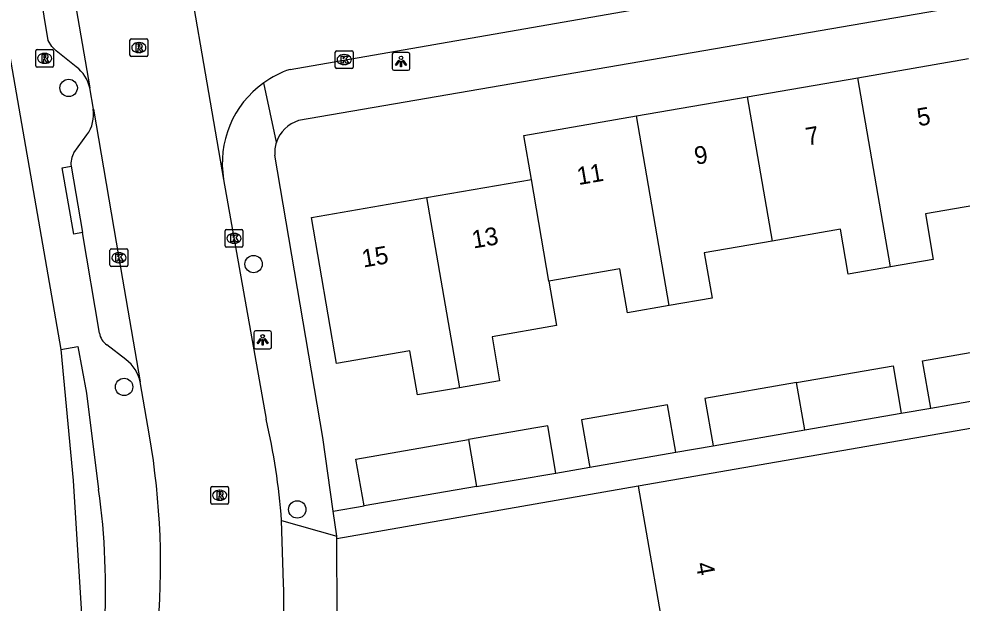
# Model space of a CAD drawing. Extents: x 162880 to 165536, y 384011 to 385179.
# Drawn here: x 163874 to 163927.1, y 384589.2 to 384622 of the extents above; entities that cross this region are included whole.
import ezdxf

# ---------------------------------------------------------------- set-up
doc = ezdxf.new("R2010")
doc.units = 0
for name, color, linetype in [('IMGEO_Boom', 7, 'Continuous'), ('IMGEO_Groenvoorziening', 7, 'Continuous'), ('IMGEO_Kolk', 7, 'Continuous'), ('IMGEO_Lichtpunt', 7, 'Continuous'), ('IMGEO_Pand', 7, 'Continuous'), ('IMGEO_Pand_nummerreeks', 7, 'Continuous'), ('IMGEO_Rijbaan_lokaal_gesloten', 7, 'Continuous'), ('IMGEO_Rijbaan_lokaal_open', 7, 'Continuous'), ('IMGEO_Rioolput', 7, 'Continuous'), ('IMGEO_Voetpad_open', 7, 'Continuous')]:
    doc.layers.add(name, color=color, linetype=linetype)

msp = doc.modelspace()

# ---------------------------------------------------------------- linework, layer by layer
at = {"layer": 'IMGEO_Boom'}
for centre in [(163876.838, 384618.157), (163887.238, 384608.244), (163879.959, 384601.331), (163889.697, 384594.435)]:
    msp.add_circle(centre, 0.489, dxfattribs=at)
at = {"layer": 'IMGEO_Groenvoorziening'}
msp.add_lwpolyline([(163876.394, 384603.445), (163877.092, 384596.073), (163877.72, 384586.145), (163870.006, 384564.899)], dxfattribs=at)
at = {"layer": 'IMGEO_Kolk'}
for p, q in [((163891.837, 384619.325), (163891.837, 384620.177)), ((163891.912, 384620.251), (163892.764, 384620.251)), ((163892.325, 384620.031), (163892.35, 384620.031)), ((163892.838, 384620.177), (163892.838, 384619.325)), ((163892.348, 384619.471), (163892.323, 384619.471)), ((163892.764, 384619.251), (163891.912, 384619.251)), ((163885.643, 384609.267), (163885.643, 384610.119)), ((163885.718, 384610.193), (163886.57, 384610.193)), ((163886.131, 384609.973), (163886.156, 384609.973)), ((163886.644, 384610.119), (163886.644, 384609.267)), ((163886.154, 384609.413), (163886.129, 384609.413)), ((163879.164, 384608.176), (163879.164, 384609.028)), ((163879.239, 384609.102), (163880.091, 384609.102)), ((163879.652, 384608.882), (163879.677, 384608.882)), ((163880.165, 384609.028), (163880.165, 384608.176)), ((163886.57, 384609.193), (163885.718, 384609.193)), ((163879.675, 384608.322), (163879.65, 384608.322)), ((163880.091, 384608.102), (163879.239, 384608.102))]:
    msp.add_line(p, q, dxfattribs=at)
for points in [[(163891.837, 384619.325), (163891.837, 384620.177)], [(163891.912, 384620.251), (163892.764, 384620.251)], [(163892.158, 384619.951), (163892.281, 384619.951), (163892.281, 384619.8), (163892.411, 384619.951), (163892.575, 384619.951), (163892.429, 384619.8), (163892.582, 384619.551), (163892.43, 384619.551), (163892.345, 384619.715), (163892.281, 384619.648), (163892.281, 384619.551), (163892.158, 384619.551), (163892.158, 384619.951)], [(163892.838, 384620.177), (163892.838, 384619.325)], [(163892.764, 384619.251), (163891.912, 384619.251)], [(163885.643, 384609.267), (163885.643, 384610.119)], [(163885.718, 384610.193), (163886.57, 384610.193)], [(163885.964, 384609.893), (163886.087, 384609.893), (163886.087, 384609.742), (163886.217, 384609.893), (163886.381, 384609.893), (163886.235, 384609.742), (163886.388, 384609.493), (163886.236, 384609.493), (163886.151, 384609.657), (163886.087, 384609.59), (163886.087, 384609.493), (163885.964, 384609.493), (163885.964, 384609.893)], [(163886.644, 384610.119), (163886.644, 384609.267)], [(163879.164, 384608.176), (163879.164, 384609.028)], [(163879.239, 384609.102), (163880.091, 384609.102)], [(163879.485, 384608.802), (163879.608, 384608.802), (163879.608, 384608.651), (163879.738, 384608.802), (163879.902, 384608.802), (163879.756, 384608.651), (163879.909, 384608.402), (163879.757, 384608.402), (163879.672, 384608.566), (163879.608, 384608.499), (163879.608, 384608.402), (163879.485, 384608.402), (163879.485, 384608.802)], [(163880.165, 384609.028), (163880.165, 384608.176)], [(163886.57, 384609.193), (163885.718, 384609.193)], [(163880.091, 384608.102), (163879.239, 384608.102)]]:
    msp.add_lwpolyline(points, dxfattribs=at)
for centre, start, end in [((163891.914, 384620.175), 91.552, 178.448), ((163891.914, 384620.175), 91.552, 178.448), ((163892.762, 384620.175), 1.552, 88.448), ((163892.762, 384620.175), 1.552, 88.448), ((163891.914, 384619.327), 181.552, 268.448), ((163891.914, 384619.327), 181.552, 268.448), ((163892.762, 384619.327), 271.552, 358.448), ((163892.762, 384619.327), 271.552, 358.448), ((163885.72, 384610.117), 91.552, 178.448), ((163885.72, 384610.117), 91.552, 178.448), ((163886.568, 384610.117), 1.552, 88.448), ((163886.568, 384610.117), 1.552, 88.448), ((163879.241, 384609.026), 91.552, 178.448), ((163879.241, 384609.026), 91.552, 178.448), ((163880.089, 384609.026), 1.552, 88.448), ((163880.089, 384609.026), 1.552, 88.448), ((163885.72, 384609.269), 181.552, 268.448), ((163885.72, 384609.269), 181.552, 268.448), ((163886.568, 384609.269), 271.552, 358.448), ((163886.568, 384609.269), 271.552, 358.448), ((163879.241, 384608.178), 181.552, 268.448), ((163879.241, 384608.178), 181.552, 268.448), ((163880.089, 384608.178), 271.552, 358.448), ((163880.089, 384608.178), 271.552, 358.448)]:
    msp.add_arc(centre, 0.0765, start, end, dxfattribs=at)
for centre, major_axis, ratio, start_param, end_param in [((163892.324, 384619.751), (-0.387, 0.002), 0.722429, 4.712389, 7.853982), ((163892.349, 384619.751), (-0.39, 0.002), 0.717154, 1.570796, 4.712389), ((163886.13, 384609.693), (-0.387, 0.002), 0.722429, 4.712389, 7.853982), ((163886.155, 384609.693), (-0.39, 0.002), 0.717154, 1.570796, 4.712389), ((163879.651, 384608.602), (-0.387, 0.002), 0.722429, 4.712389, 7.853982), ((163879.676, 384608.602), (-0.39, 0.002), 0.717154, 1.570796, 4.712389)]:
    msp.add_ellipse(centre, major_axis=major_axis, ratio=ratio, start_param=start_param, end_param=end_param, dxfattribs=at)
at = {"layer": 'IMGEO_Lichtpunt'}
for p, q in [((163895.037, 384620.049), (163895.037, 384619.242)), ((163895.037, 384620.049), (163895.037, 384619.242)), ((163895.939, 384620.144), (163895.131, 384620.144)), ((163895.939, 384620.144), (163895.131, 384620.144)), ((163896.033, 384619.242), (163896.033, 384620.049)), ((163896.033, 384619.242), (163896.033, 384620.049)), ((163895.131, 384619.148), (163895.939, 384619.148)), ((163895.131, 384619.148), (163895.939, 384619.148)), ((163887.253, 384604.384), (163887.253, 384603.577)), ((163887.253, 384604.384), (163887.253, 384603.577)), ((163888.155, 384604.479), (163887.347, 384604.479)), ((163888.155, 384604.479), (163887.347, 384604.479)), ((163888.249, 384603.577), (163888.249, 384604.384)), ((163888.249, 384603.577), (163888.249, 384604.384)), ((163887.347, 384603.483), (163888.155, 384603.483)), ((163887.347, 384603.483), (163888.155, 384603.483))]:
    msp.add_line(p, q, dxfattribs=at)
for points in [[(163895.411, 384619.713), (163895.45, 384619.685), (163895.262, 384619.423), (163895.224, 384619.45), (163895.411, 384619.713)], [(163895.513, 384619.665), (163895.56, 384619.665), (163895.56, 384619.343), (163895.513, 384619.343), (163895.513, 384619.665)], [(163895.623, 384619.685), (163895.661, 384619.712), (163895.848, 384619.45), (163895.809, 384619.422), (163895.623, 384619.685)], [(163887.627, 384604.048), (163887.666, 384604.02), (163887.478, 384603.758), (163887.44, 384603.785), (163887.627, 384604.048)], [(163887.729, 384604), (163887.776, 384604), (163887.776, 384603.678), (163887.729, 384603.678), (163887.729, 384604)], [(163887.839, 384604.02), (163887.877, 384604.047), (163888.064, 384603.785), (163888.025, 384603.757), (163887.839, 384604.02)]]:
    msp.add_lwpolyline(points, dxfattribs=at)
for centre in [(163895.536, 384619.847), (163887.752, 384604.182)]:
    msp.add_circle(centre, 0.0994, dxfattribs=at)
for centre, start, end in [((163895.131, 384620.049), 90, 180), ((163895.131, 384620.049), 90, 180), ((163895.939, 384620.049), 0, 90), ((163895.939, 384620.049), 0, 90), ((163895.131, 384619.242), 180, 270), ((163895.131, 384619.242), 180, 270), ((163895.939, 384619.242), 270, 0), ((163895.939, 384619.242), 270, 360), ((163887.347, 384604.384), 90, 180), ((163887.347, 384604.384), 90, 180), ((163888.155, 384604.384), 0, 90), ((163888.155, 384604.384), 0, 90), ((163887.347, 384603.577), 180, 270), ((163887.347, 384603.577), 180, 270), ((163888.155, 384603.577), 270, 0), ((163888.155, 384603.577), 270, 360)]:
    msp.add_arc(centre, 0.0946, start, end, dxfattribs=at)
at = {"layer": 'IMGEO_Pand'}
for points in [[(163921.225, 384618.731), (163927.448, 384619.807)], [(163915.001, 384617.655), (163921.225, 384618.731)], [(163923.063, 384608.091), (163921.225, 384618.731)], [(163908.777, 384616.579), (163915.001, 384617.655)], [(163915.001, 384617.655), (163916.406, 384609.535)], [(163902.866, 384613.009), (163902.439, 384615.483), (163908.777, 384616.579)], [(163910.621, 384605.912), (163908.777, 384616.579)], [(163896.971, 384611.99), (163902.866, 384613.009)], [(163903.85, 384607.276), (163902.866, 384613.009)], [(163898.82, 384601.286), (163896.459, 384600.878), (163896.03, 384603.361), (163891.911, 384602.649), (163890.49, 384610.869), (163896.971, 384611.99)], [(163896.971, 384611.99), (163898.82, 384601.286)], [(163928.845, 384611.722), (163925.031, 384611.063), (163925.472, 384608.508), (163923.063, 384608.091)], [(163923.063, 384608.091), (163920.685, 384607.68), (163920.249, 384610.2), (163916.406, 384609.535)], [(163916.406, 384609.535), (163912.584, 384608.874), (163913.025, 384606.328), (163910.621, 384605.912)], [(163910.621, 384605.912), (163908.271, 384605.506), (163907.846, 384607.967), (163903.85, 384607.276)], [(163903.85, 384607.276), (163904.28, 384604.779), (163900.651, 384604.151), (163901.079, 384601.677), (163898.82, 384601.286)], [(163925.324, 384600.142), (163924.864, 384602.808), (163930.224, 384603.739)], [(163917.783, 384601.578), (163923.206, 384602.52), (163923.666, 384599.854)], [(163946.296, 384586.722), (163943.672, 384601.795), (163908.865, 384595.738)], [(163917.783, 384601.578), (163912.63, 384600.684), (163913.091, 384598.018)], [(163918.244, 384598.912), (163917.783, 384601.578)], [(163925.324, 384600.142), (163930.685, 384601.073)], [(163910.986, 384597.652), (163910.526, 384600.318), (163905.688, 384599.478), (163906.114, 384597.003), (163906.147, 384596.812)], [(163918.244, 384598.912), (163923.666, 384599.854)], [(163904.244, 384596.481), (163903.785, 384599.148), (163903.119, 384599.032), (163899.324, 384598.373)], [(163913.091, 384598.018), (163918.244, 384598.912)], [(163893.456, 384594.637), (163892.998, 384597.274), (163899.324, 384598.373)], [(163899.324, 384598.373), (163899.779, 384595.735)], [(163906.147, 384596.812), (163910.986, 384597.652)], [(163899.779, 384595.735), (163904.244, 384596.481)], [(163899.779, 384595.735), (163893.456, 384594.637)], [(163908.865, 384595.738), (163910.653, 384585.499), (163919.328, 384581.993), (163946.296, 384586.722)]]:
    msp.add_lwpolyline(points, dxfattribs=at)
at = {"layer": 'IMGEO_Rijbaan_lokaal_gesloten'}
for points in [[(163874.444, 384638.886), (163878.022, 384618.162)], [(163882.756, 384629.235), (163885.554, 384613.002)], [(163878.227, 384616.967), (163878.022, 384618.162)], [(163878.227, 384616.967), (163879.662, 384608.602), (163880.865, 384601.609)], [(163885.554, 384613.002), (163887.95, 384599.516)], [(163881.385, 384598.587), (163880.865, 384601.609)], [(163888.925, 384590.266), (163888.815, 384593.817)]]:
    msp.add_lwpolyline(points, dxfattribs=at)
for centre, radius, start, end in [((163849.98, 384590.838), 38.949, 4.3869, 12.8741), ((163838.759, 384591.259), 43.251, 354.7383, 9.7542), ((163847.015, 384589.12), 41.926, 353.203, 1.5663)]:
    msp.add_arc(centre, radius, start, end, dxfattribs=at)
at = {"layer": 'IMGEO_Rijbaan_lokaal_open'}
msp.add_lwpolyline([(163889.294, 384619.2), (163930.565, 384626.389)], dxfattribs=at)
for centre, radius, start, end in [((163891.076, 384613.866), 5.624, 108.4684, 125.5221), ((163891.054, 384613.911), 5.575, 125.6108, 189.3845)]:
    msp.add_arc(centre, radius, start, end, dxfattribs=at)
at = {"layer": 'IMGEO_Rioolput'}
for p, q in [((163880.287, 384619.998), (163880.287, 384620.85)), ((163880.362, 384620.924), (163881.214, 384620.924)), ((163880.775, 384620.704), (163880.8, 384620.704)), ((163881.288, 384620.85), (163881.288, 384619.998)), ((163874.987, 384619.394), (163874.987, 384620.246)), ((163875.062, 384620.32), (163875.914, 384620.32)), ((163875.475, 384620.1), (163875.5, 384620.1)), ((163875.988, 384620.246), (163875.988, 384619.394)), ((163881.214, 384619.924), (163880.362, 384619.924)), ((163880.798, 384620.144), (163880.773, 384620.144)), ((163875.498, 384619.54), (163875.473, 384619.54)), ((163875.914, 384619.32), (163875.062, 384619.32)), ((163884.837, 384594.807), (163884.837, 384595.659)), ((163884.912, 384595.733), (163885.764, 384595.733)), ((163885.325, 384595.513), (163885.35, 384595.513)), ((163885.838, 384595.659), (163885.838, 384594.807)), ((163885.764, 384594.733), (163884.912, 384594.733)), ((163885.348, 384594.953), (163885.323, 384594.953))]:
    msp.add_line(p, q, dxfattribs=at)
for points in [[(163880.287, 384619.998), (163880.287, 384620.85)], [(163880.362, 384620.924), (163881.214, 384620.924)], [(163880.876, 384620.622), (163880.624, 384620.624), (163880.624, 384620.224)], [(163880.802, 384620.543), (163880.748, 384620.543), (163880.748, 384620.462)], [(163880.748, 384620.462), (163880.8, 384620.462)], [(163881.288, 384620.85), (163881.288, 384619.998)], [(163874.987, 384619.394), (163874.987, 384620.246)], [(163875.062, 384620.32), (163875.914, 384620.32)], [(163875.576, 384620.018), (163875.324, 384620.02), (163875.324, 384619.62)], [(163875.502, 384619.939), (163875.448, 384619.939), (163875.448, 384619.858)], [(163875.988, 384620.246), (163875.988, 384619.394)], [(163881.214, 384619.924), (163880.362, 384619.924)], [(163880.624, 384620.224), (163880.748, 384620.224), (163880.748, 384620.386), (163880.759, 384620.386)], [(163880.806, 384620.357), (163880.877, 384620.224), (163881.017, 384620.224), (163880.952, 384620.35)], [(163875.324, 384619.62), (163875.448, 384619.62), (163875.448, 384619.782), (163875.459, 384619.782)], [(163875.448, 384619.858), (163875.5, 384619.858)], [(163875.506, 384619.753), (163875.577, 384619.62), (163875.717, 384619.62), (163875.652, 384619.746)], [(163875.914, 384619.32), (163875.062, 384619.32)], [(163884.837, 384594.807), (163884.837, 384595.659)], [(163884.912, 384595.733), (163885.764, 384595.733)], [(163885.838, 384595.659), (163885.838, 384594.807)], [(163885.426, 384595.431), (163885.174, 384595.433), (163885.174, 384595.033)], [(163885.174, 384595.033), (163885.298, 384595.033), (163885.298, 384595.195), (163885.309, 384595.195)], [(163885.352, 384595.352), (163885.298, 384595.352), (163885.298, 384595.271)], [(163885.298, 384595.271), (163885.35, 384595.271)], [(163885.356, 384595.166), (163885.427, 384595.033), (163885.567, 384595.033), (163885.502, 384595.159)], [(163885.764, 384594.733), (163884.912, 384594.733)]]:
    msp.add_lwpolyline(points, dxfattribs=at)
for centre, radius, start, end in [((163880.364, 384620.848), 0.0765, 91.552, 178.448), ((163880.364, 384620.848), 0.0765, 91.552, 178.448), ((163880.784, 384620.651), 0.19, 274.7715, 282.9687), ((163880.808, 384620.447), 0.0964, 77.0061, 93.1865), ((163880.822, 384620.504), 0.0378, 276.6634, 79.6772), ((163880.875, 384620.512), 0.109, 350.3612, 89.416), ((163880.873, 384620.512), 0.112, 277.5842, 350.9817), ((163881.212, 384620.848), 0.0765, 1.552, 88.448), ((163881.212, 384620.848), 0.0765, 1.552, 88.448), ((163875.064, 384620.244), 0.0765, 91.552, 178.448), ((163875.064, 384620.244), 0.0765, 91.552, 178.448), ((163875.508, 384619.843), 0.0964, 77.0061, 93.1865), ((163875.522, 384619.9), 0.0378, 276.6634, 79.6772), ((163875.575, 384619.908), 0.109, 350.3612, 89.416), ((163875.912, 384620.244), 0.0765, 1.552, 88.448), ((163875.912, 384620.244), 0.0765, 1.552, 88.448), ((163880.364, 384620), 0.0765, 181.552, 268.448), ((163880.364, 384620), 0.0765, 181.552, 268.448), ((163880.758, 384620.333), 0.0533, 26.0293, 88.6989), ((163880.857, 384620.297), 0.108, 29.5134, 73.7905), ((163881.212, 384620), 0.0765, 271.552, 358.448), ((163881.212, 384620), 0.0765, 271.552, 358.448), ((163875.064, 384619.396), 0.0765, 181.552, 268.448), ((163875.064, 384619.396), 0.0765, 181.552, 268.448), ((163875.458, 384619.729), 0.0533, 26.0293, 88.6989), ((163875.484, 384620.047), 0.19, 274.7715, 282.9687), ((163875.573, 384619.908), 0.112, 277.5842, 350.9817), ((163875.557, 384619.693), 0.108, 29.5134, 73.7905), ((163875.912, 384619.396), 0.0765, 271.552, 358.448), ((163875.912, 384619.396), 0.0765, 271.552, 358.448), ((163884.914, 384595.657), 0.0765, 91.552, 178.448), ((163884.914, 384595.657), 0.0765, 91.552, 178.448), ((163885.762, 384595.657), 0.0765, 1.552, 88.448), ((163885.762, 384595.657), 0.0765, 1.552, 88.448), ((163885.308, 384595.142), 0.0533, 26.0293, 88.6989), ((163885.334, 384595.46), 0.19, 274.7715, 282.9687), ((163885.358, 384595.256), 0.0964, 77.0061, 93.1865), ((163885.372, 384595.313), 0.0378, 276.6634, 79.6772), ((163885.425, 384595.321), 0.109, 350.3612, 89.416), ((163885.423, 384595.321), 0.112, 277.5842, 350.9817), ((163885.407, 384595.106), 0.108, 29.5134, 73.7905), ((163884.914, 384594.809), 0.0765, 181.552, 268.448), ((163884.914, 384594.809), 0.0765, 181.552, 268.448), ((163885.762, 384594.809), 0.0765, 271.552, 358.448), ((163885.762, 384594.809), 0.0765, 271.552, 358.448)]:
    msp.add_arc(centre, radius, start, end, dxfattribs=at)
for centre, major_axis, ratio, start_param, end_param in [((163880.774, 384620.424), (-0.387, 0.002), 0.722429, 4.712389, 7.853982), ((163880.799, 384620.424), (-0.39, 0.002), 0.717154, 1.570796, 4.712389), ((163875.474, 384619.82), (-0.387, 0.002), 0.722429, 4.712389, 7.853982), ((163875.499, 384619.82), (-0.39, 0.002), 0.717154, 1.570796, 4.712389), ((163885.324, 384595.233), (-0.387, 0.002), 0.722429, 4.712389, 7.853982), ((163885.349, 384595.233), (-0.39, 0.002), 0.717154, 1.570796, 4.712389)]:
    msp.add_ellipse(centre, major_axis=major_axis, ratio=ratio, start_param=start_param, end_param=end_param, dxfattribs=at)
at = {"layer": 'IMGEO_Voetpad_open'}
for points in [[(163868.638, 384648.333), (163868.915, 384646.347), (163876.394, 384603.445)], [(163877.265, 384619.349), (163876.145, 384620.239), (163875.89, 384620.493), (163875.686, 384620.829), (163874.989, 384625.068)], [(163939.508, 384624.904), (163889.77, 384616.314)], [(163888.524, 384615.099), (163887.808, 384618.443)], [(163877.138, 384614.511), (163877.869, 384615.512)], [(163891.723, 384594.336), (163891.13, 384598.48), (163888.43, 384614.367)], [(163877.616, 384610.016), (163877.124, 384609.932), (163876.482, 384613.661), (163876.974, 384613.745)], [(163876.974, 384613.745), (163877.616, 384610.016)], [(163878.567, 384604.361), (163877.616, 384610.016)], [(163876.394, 384603.445), (163877.359, 384603.601), (163877.838, 384600.971), (163878.525, 384595.56)], [(163880.062, 384602.867), (163878.988, 384603.696)], [(163923.666, 384599.854), (163925.324, 384600.142)], [(163910.986, 384597.652), (163913.091, 384598.018)], [(163904.244, 384596.481), (163906.147, 384596.812)], [(163908.865, 384595.738), (163891.925, 384592.79)], [(163891.723, 384594.336), (163893.456, 384594.637)], [(163891.924, 384592.929), (163891.723, 384594.336)], [(163888.815, 384593.817), (163891.924, 384592.929)], [(163891.925, 384592.79), (163891.924, 384592.929)], [(163891.946, 384588.437), (163891.925, 384592.79)]]:
    msp.add_lwpolyline(points, dxfattribs=at)
for centre, radius, start, end in [((163876.059, 384617.745), 2.007, 11.999, 53.0557), ((163876.228, 384616.687), 2.018, 324.3895, 7.9646), ((163890.328, 384614.496), 1.902, 107.0514, 161.5052), ((163890.317, 384614.497), 1.891, 161.4325, 183.9323), ((163878.187, 384613.886), 1.221, 149.2029, 186.628), ((163879.564, 384604.526), 1.011, 189.421, 235.2534), ((163878.866, 384601.218), 2.037, 11.0587, 54.0427), ((163838.083, 384589.921), 40.834, 356.7591, 7.9384)]:
    msp.add_arc(centre, radius, start, end, dxfattribs=at)

# ---------------------------------------------------------------- texts
at = {"layer": 'IMGEO_Pand_nummerreeks'}
for s, rotation, p in [('5', 9.8084, (163924.645, 384615.993)), ('7', 9.8084, (163918.382, 384614.91)), ('9', 9.8084, (163912.12, 384613.827)), ('11', 9.8084, (163905.517, 384612.686)), ('13', 9.8103, (163899.606, 384609.116)), ('15', 9.8103, (163893.418, 384608.046)), ('4', 280.3707, (163912.103, 384591.388))]:
    msp.add_text(s, height=1, rotation=rotation, dxfattribs=at).set_placement(p)

doc.saveas('drawing.dxf')
